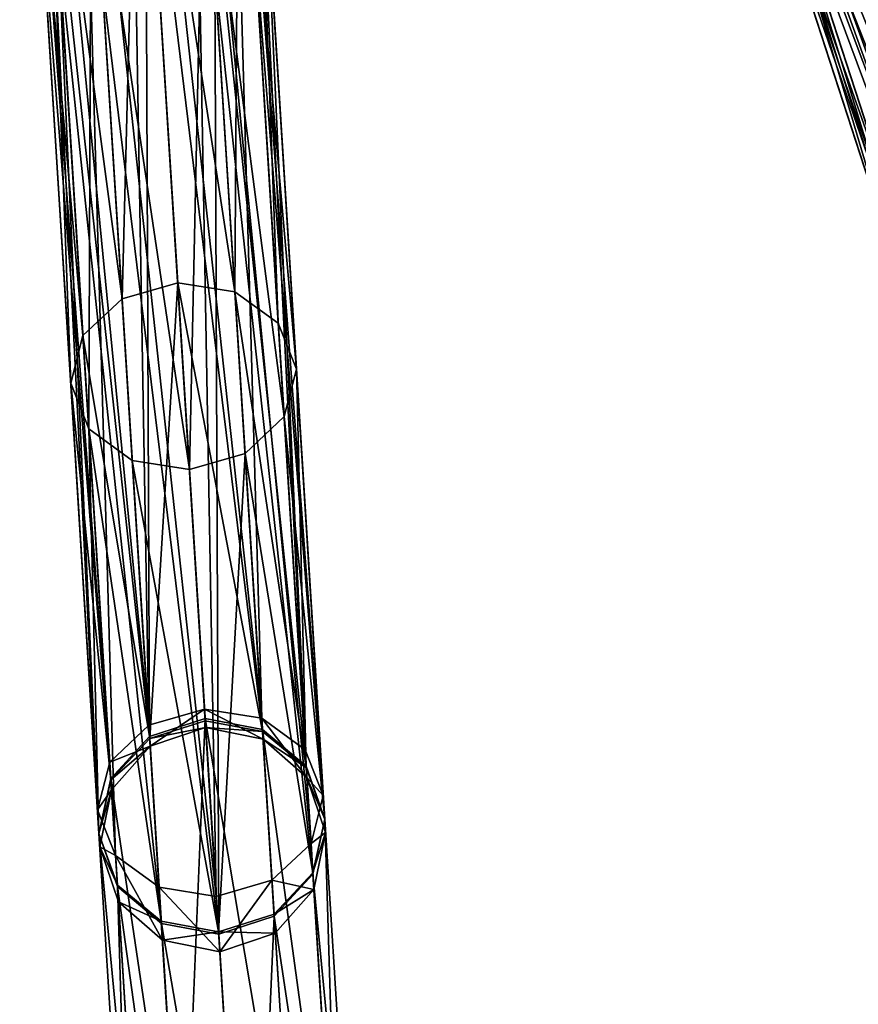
# Model space of a CAD drawing. Header units: millimetres. Extents: x 0 to 316, y 0 to 317.
# Tile 265 of 656: x 158 to 169, y 106 to 119. Entities that reach past the tile are written whole.
import ezdxf

# ---------------------------------------------------------------- set-up
doc = ezdxf.new("R2010")
doc.units = ezdxf.units.MM
doc.header["$LTSCALE"] = 25.4
doc.layers.get('0').update_dxf_attribs({"true_color": 0xff5454})

# ---------------------------------------------------------------- blocks, each defined once
blk = doc.blocks.new('LUKSOR-L-8847.STL')
at = {"color": 250, "true_color": 0x262626}
mesh = blk.add_polyface(dxfattribs=at)
corners = [(14.307, 113.419, 677.559), (9.924, 129.337, 656.481), (9.257, 128.961, 656.349), (14.969, 113.809, 677.672)]
mesh.append_faces([[corners[k] for k in face] for face in [(0, 1, 2), (1, 0, 3)]], dxfattribs={"vtx0": -1, "color": 250})
mesh = blk.add_polyface(dxfattribs=at)
corners = [(9.924, 129.337, 656.481), (15.734, 113.882, 677.559), (10.684, 129.425, 656.349), (14.969, 113.809, 677.672)]
mesh.append_faces([[corners[k] for k in face] for face in [(0, 1, 2), (1, 0, 3)]], dxfattribs={"vtx0": -1, "color": 250})
mesh = blk.add_polyface(dxfattribs=at)
corners = [(10.684, 129.425, 656.349), (16.397, 113.618, 677.253), (11.333, 129.202, 655.986), (15.734, 113.882, 677.559)]
mesh.append_faces([[corners[k] for k in face] for face in [(0, 1, 2), (1, 0, 3)]], dxfattribs={"vtx0": -1, "color": 250})
mesh = blk.add_polyface(dxfattribs=at)
corners = [(11.699, 128.728, 655.491), (16.397, 113.618, 677.253), (16.78, 113.089, 676.834), (11.333, 129.202, 655.986)]
mesh.append_faces([[corners[k] for k in face] for face in [(0, 1, 2), (1, 0, 3)]], dxfattribs={"vtx0": -1, "color": 250})
mesh = blk.add_polyface(dxfattribs=at)
corners = [(14.307, 113.419, 677.559), (8.863, 128.399, 655.986), (13.926, 112.816, 677.253), (9.257, 128.961, 656.349)]
mesh.append_faces([[corners[k] for k in face] for face in [(0, 1, 2), (1, 0, 3)]], dxfattribs={"vtx0": -1, "color": 250})
mesh = blk.add_polyface(dxfattribs=at)
corners = [(11.682, 128.13, 654.996), (16.78, 113.089, 676.834), (16.782, 112.435, 676.415), (11.699, 128.728, 655.491)]
mesh.append_faces([[corners[k] for k in face] for face in [(0, 1, 2), (1, 0, 3)]], dxfattribs={"vtx0": -1, "color": 250})
mesh = blk.add_polyface(dxfattribs=at)
corners = [(13.926, 112.816, 677.253), (8.846, 127.801, 655.491), (13.927, 112.162, 676.834), (8.863, 128.399, 655.986)]
mesh.append_faces([[corners[k] for k in face] for face in [(0, 1, 2), (1, 0, 3)]], dxfattribs={"vtx0": -1, "color": 250})
mesh = blk.add_polyface(dxfattribs=at)
corners = [(11.287, 127.568, 654.634), (16.782, 112.435, 676.415), (16.4, 111.832, 676.109), (11.682, 128.13, 654.996)]
mesh.append_faces([[corners[k] for k in face] for face in [(0, 1, 2), (1, 0, 3)]], dxfattribs={"vtx0": -1, "color": 250})
mesh = blk.add_polyface(dxfattribs=at)
corners = [(2.304, 111.32, 677.559), (2.016, 127.828, 656.481), (1.277, 127.631, 656.349), (3.042, 111.534, 677.672)]
mesh.append_faces([[corners[k] for k in face] for face in [(0, 1, 2), (1, 0, 3)]], dxfattribs={"vtx0": -1, "color": 250})
mesh = blk.add_polyface(dxfattribs=at)
corners = [(2.016, 127.828, 656.481), (3.801, 111.414, 677.559), (2.774, 127.725, 656.349), (3.042, 111.534, 677.672)]
mesh.append_faces([[corners[k] for k in face] for face in [(0, 1, 2), (1, 0, 3)]], dxfattribs={"vtx0": -1, "color": 250})
mesh = blk.add_polyface(dxfattribs=at)
corners = [(13.927, 112.162, 676.834), (9.211, 127.328, 654.996), (14.311, 111.632, 676.415), (8.846, 127.801, 655.491)]
mesh.append_faces([[corners[k] for k in face] for face in [(0, 1, 2), (1, 0, 3)]], dxfattribs={"vtx0": -1, "color": 250})
mesh = blk.add_polyface(dxfattribs=at)
corners = [(3.348, 127.348, 655.986), (3.801, 111.414, 677.559), (4.377, 110.994, 677.253), (2.774, 127.725, 656.349)]
mesh.append_faces([[corners[k] for k in face] for face in [(0, 1, 2), (1, 0, 3)]], dxfattribs={"vtx0": -1, "color": 250})
mesh = blk.add_polyface(dxfattribs=at)
corners = [(2.304, 111.32, 677.559), (0.755, 127.184, 655.986), (1.784, 110.831, 677.253), (1.277, 127.631, 656.349)]
mesh.append_faces([[corners[k] for k in face] for face in [(0, 1, 2), (1, 0, 3)]], dxfattribs={"vtx0": -1, "color": 250})
mesh = blk.add_polyface(dxfattribs=at)
corners = [(11.287, 127.568, 654.634), (15.738, 111.442, 675.997), (10.62, 127.193, 654.501), (16.4, 111.832, 676.109)]
mesh.append_faces([[corners[k] for k in face] for face in [(0, 1, 2), (1, 0, 3)]], dxfattribs={"vtx0": -1, "color": 250})
mesh = blk.add_polyface(dxfattribs=at)
corners = [(3.584, 126.798, 655.491), (4.377, 110.994, 677.253), (4.617, 110.386, 676.834), (3.348, 127.348, 655.986)]
mesh.append_faces([[corners[k] for k in face] for face in [(0, 1, 2), (1, 0, 3)]], dxfattribs={"vtx0": -1, "color": 250})
mesh = blk.add_polyface(dxfattribs=at)
corners = [(14.974, 111.368, 676.109), (9.211, 127.328, 654.996), (9.86, 127.105, 654.634), (14.311, 111.632, 676.415)]
mesh.append_faces([[corners[k] for k in face] for face in [(0, 1, 2), (1, 0, 3)]], dxfattribs={"vtx0": -1, "color": 250})
mesh = blk.add_polyface(dxfattribs=at)
corners = [(1.784, 110.831, 677.253), (0.59, 126.609, 655.491), (1.623, 110.197, 676.834), (0.755, 127.184, 655.986)]
mesh.append_faces([[corners[k] for k in face] for face in [(0, 1, 2), (1, 0, 3)]], dxfattribs={"vtx0": -1, "color": 250})
mesh = blk.add_polyface(dxfattribs=at)
corners = [(15.738, 111.442, 675.997), (9.86, 127.105, 654.634), (10.62, 127.193, 654.501), (14.974, 111.368, 676.109)]
mesh.append_faces([[corners[k] for k in face] for face in [(0, 1, 2), (1, 0, 3)]], dxfattribs={"vtx0": -1, "color": 250})
mesh = blk.add_polyface(dxfattribs=at)
corners = [(10.67, 127.04, 699.742), (13.982, 119.273, 690.328), (13.218, 119.199, 690.215), (11.425, 127.143, 699.89)]
mesh.append_faces([[corners[k] for k in face] for face in [(0, 1, 2), (1, 0, 3)]], dxfattribs={"vtx0": -1, "color": 250})
mesh = blk.add_polyface(dxfattribs=at)
corners = [(11.425, 127.143, 699.89), (14.645, 119.011, 690.636), (13.982, 119.273, 690.328), (12.062, 126.96, 700.295)]
mesh.append_faces([[corners[k] for k in face] for face in [(0, 1, 2), (1, 0, 3)]], dxfattribs={"vtx0": -1, "color": 250})
mesh = blk.add_polyface(dxfattribs=at)
corners = [(10.67, 127.04, 699.742), (12.556, 118.809, 690.328), (9.999, 126.679, 699.89), (13.218, 119.199, 690.215)]
mesh.append_faces([[corners[k] for k in face] for face in [(0, 1, 2), (1, 0, 3)]], dxfattribs={"vtx0": -1, "color": 250})
mesh = blk.add_polyface(dxfattribs=at)
corners = [(3.419, 126.223, 654.996), (4.617, 110.386, 676.834), (4.455, 109.752, 676.415), (3.584, 126.798, 655.491)]
mesh.append_faces([[corners[k] for k in face] for face in [(0, 1, 2), (1, 0, 3)]], dxfattribs={"vtx0": -1, "color": 250})
mesh = blk.add_polyface(dxfattribs=at)
corners = [(1.623, 110.197, 676.834), (0.826, 126.06, 654.996), (1.862, 109.589, 676.415), (0.59, 126.609, 655.491)]
mesh.append_faces([[corners[k] for k in face] for face in [(0, 1, 2), (1, 0, 3)]], dxfattribs={"vtx0": -1, "color": 250})
mesh = blk.add_polyface(dxfattribs=at)
corners = [(9.591, 126.157, 700.295), (12.556, 118.809, 690.328), (12.174, 118.208, 690.636), (9.999, 126.679, 699.89)]
mesh.append_faces([[corners[k] for k in face] for face in [(0, 1, 2), (1, 0, 3)]], dxfattribs={"vtx0": -1, "color": 250})
mesh = blk.add_polyface(dxfattribs=at)
corners = [(2.897, 125.777, 654.634), (4.455, 109.752, 676.415), (3.936, 109.263, 676.109), (3.419, 126.223, 654.996)]
mesh.append_faces([[corners[k] for k in face] for face in [(0, 1, 2), (1, 0, 3)]], dxfattribs={"vtx0": -1, "color": 250})
mesh = blk.add_polyface(dxfattribs=at)
corners = [(9.556, 125.614, 700.848), (12.174, 118.208, 690.636), (12.175, 117.556, 691.058), (9.591, 126.157, 700.295)]
mesh.append_faces([[corners[k] for k in face] for face in [(0, 1, 2), (1, 0, 3)]], dxfattribs={"vtx0": -1, "color": 250})
mesh = blk.add_polyface(dxfattribs=at)
corners = [(1.862, 109.589, 676.415), (1.4, 125.682, 654.634), (2.439, 109.169, 676.109), (0.826, 126.06, 654.996)]
mesh.append_faces([[corners[k] for k in face] for face in [(0, 1, 2), (1, 0, 3)]], dxfattribs={"vtx0": -1, "color": 250})
mesh = blk.add_polyface(dxfattribs=at)
corners = [(3.198, 109.049, 675.997), (1.4, 125.682, 654.634), (2.158, 125.579, 654.501), (2.439, 109.169, 676.109)]
mesh.append_faces([[corners[k] for k in face] for face in [(0, 1, 2), (1, 0, 3)]], dxfattribs={"vtx0": -1, "color": 250})
mesh = blk.add_polyface(dxfattribs=at)
corners = [(2.897, 125.777, 654.634), (3.198, 109.049, 675.997), (2.158, 125.579, 654.501), (3.936, 109.263, 676.109)]
mesh.append_faces([[corners[k] for k in face] for face in [(0, 1, 2), (1, 0, 3)]], dxfattribs={"vtx0": -1, "color": 250})
mesh = blk.add_polyface(dxfattribs=at)
corners = [(11.123, 125.646, 524.926), (15.78, 113.74, 478.08), (15.007, 113.691, 478.022), (11.897, 125.692, 524.972)]
mesh.append_faces([[corners[k] for k in face] for face in [(0, 1, 2), (1, 0, 3)]], dxfattribs={"vtx0": -1, "color": 250})
mesh = blk.add_polyface(dxfattribs=at)
corners = [(9.904, 125.194, 701.401), (12.175, 117.556, 691.058), (12.557, 117.028, 691.48), (9.556, 125.614, 700.848)]
mesh.append_faces([[corners[k] for k in face] for face in [(0, 1, 2), (1, 0, 3)]], dxfattribs={"vtx0": -1, "color": 250})
mesh = blk.add_polyface(dxfattribs=at)
corners = [(14.354, 113.277, 478.08), (11.123, 125.646, 524.926), (15.007, 113.691, 478.022), (10.47, 125.228, 524.972)]
mesh.append_faces([[corners[k] for k in face] for face in [(0, 1, 2), (1, 0, 3)]], dxfattribs={"vtx0": -1, "color": 250})
mesh = blk.add_polyface(dxfattribs=at)
corners = [(1.948, 116.977, 690.328), (2.168, 125.418, 699.742), (2.686, 117.19, 690.215), (1.428, 125.236, 699.89)]
mesh.append_faces([[corners[k] for k in face] for face in [(0, 1, 2), (1, 0, 3)]], dxfattribs={"vtx0": -1, "color": 250})
mesh = blk.add_polyface(dxfattribs=at)
corners = [(2.168, 125.418, 699.742), (3.445, 117.071, 690.328), (2.686, 117.19, 690.215), (2.925, 125.33, 699.89)]
mesh.append_faces([[corners[k] for k in face] for face in [(0, 1, 2), (1, 0, 3)]], dxfattribs={"vtx0": -1, "color": 250})
mesh = blk.add_polyface(dxfattribs=at)
corners = [(13.984, 116.84, 691.901), (11.967, 125.475, 701.807), (11.296, 125.114, 701.955), (14.646, 117.229, 691.788)]
mesh.append_faces([[corners[k] for k in face] for face in [(0, 1, 2), (1, 0, 3)]], dxfattribs={"vtx0": -1, "color": 250})
mesh = blk.add_polyface(dxfattribs=at)
corners = [(3.445, 117.071, 690.328), (3.496, 124.995, 700.295), (4.021, 116.653, 690.636), (2.925, 125.33, 699.89)]
mesh.append_faces([[corners[k] for k in face] for face in [(0, 1, 2), (1, 0, 3)]], dxfattribs={"vtx0": -1, "color": 250})
mesh = blk.add_polyface(dxfattribs=at)
corners = [(0.903, 124.831, 700.295), (1.948, 116.977, 690.328), (1.428, 116.49, 690.636), (1.428, 125.236, 699.89)]
mesh.append_faces([[corners[k] for k in face] for face in [(0, 1, 2), (1, 0, 3)]], dxfattribs={"vtx0": -1, "color": 250})
mesh = blk.add_polyface(dxfattribs=at)
corners = [(13.22, 116.766, 691.788), (9.904, 125.194, 701.401), (12.557, 117.028, 691.48), (10.541, 125.011, 701.807)]
mesh.append_faces([[corners[k] for k in face] for face in [(0, 1, 2), (1, 0, 3)]], dxfattribs={"vtx0": -1, "color": 250})
mesh = blk.add_polyface(dxfattribs=at)
corners = [(10.113, 124.55, 525.096), (14.354, 113.277, 478.08), (13.994, 112.607, 478.24), (10.47, 125.228, 524.972)]
mesh.append_faces([[corners[k] for k in face] for face in [(0, 1, 2), (1, 0, 3)]], dxfattribs={"vtx0": -1, "color": 250})
mesh = blk.add_polyface(dxfattribs=at)
corners = [(13.984, 116.84, 691.901), (10.541, 125.011, 701.807), (13.22, 116.766, 691.788), (11.296, 125.114, 701.955)]
mesh.append_faces([[corners[k] for k in face] for face in [(0, 1, 2), (1, 0, 3)]], dxfattribs={"vtx0": -1, "color": 250})
mesh = blk.add_polyface(dxfattribs=at)
corners = [(4.021, 116.653, 690.636), (3.729, 124.502, 700.848), (4.261, 116.046, 691.058), (3.496, 124.995, 700.295)]
mesh.append_faces([[corners[k] for k in face] for face in [(0, 1, 2), (1, 0, 3)]], dxfattribs={"vtx0": -1, "color": 250})
mesh = blk.add_polyface(dxfattribs=at)
corners = [(0.735, 124.314, 700.848), (1.428, 116.49, 690.636), (1.267, 115.858, 691.058), (0.903, 124.831, 700.295)]
mesh.append_faces([[corners[k] for k in face] for face in [(0, 1, 2), (1, 0, 3)]], dxfattribs={"vtx0": -1, "color": 250})
mesh = blk.add_polyface(dxfattribs=at)
corners = [(4.261, 116.046, 691.058), (3.56, 123.984, 701.401), (4.099, 115.415, 691.48), (3.729, 124.502, 700.848)]
mesh.append_faces([[corners[k] for k in face] for face in [(0, 1, 2), (1, 0, 3)]], dxfattribs={"vtx0": -1, "color": 250})
mesh = blk.add_polyface(dxfattribs=at)
corners = [(10.148, 123.793, 525.265), (13.994, 112.607, 478.24), (14.024, 111.863, 478.459), (10.113, 124.55, 525.096)]
mesh.append_faces([[corners[k] for k in face] for face in [(0, 1, 2), (1, 0, 3)]], dxfattribs={"vtx0": -1, "color": 250})
mesh = blk.add_polyface(dxfattribs=at)
corners = [(0.967, 123.821, 701.401), (1.267, 115.858, 691.058), (1.506, 115.251, 691.48), (0.735, 124.314, 700.848)]
mesh.append_faces([[corners[k] for k in face] for face in [(0, 1, 2), (1, 0, 3)]], dxfattribs={"vtx0": -1, "color": 250})
mesh = blk.add_polyface(dxfattribs=at)
corners = [(4.099, 115.415, 691.48), (3.035, 123.58, 701.807), (3.58, 114.927, 691.788), (3.56, 123.984, 701.401)]
mesh.append_faces([[corners[k] for k in face] for face in [(0, 1, 2), (1, 0, 3)]], dxfattribs={"vtx0": -1, "color": 250})
mesh = blk.add_polyface(dxfattribs=at)
corners = [(2.313, 111.171, 478.08), (2.26, 123.956, 524.926), (3.049, 111.41, 478.022), (1.524, 123.713, 524.972)]
mesh.append_faces([[corners[k] for k in face] for face in [(0, 1, 2), (1, 0, 3)]], dxfattribs={"vtx0": -1, "color": 250})
mesh = blk.add_polyface(dxfattribs=at)
corners = [(2.26, 123.956, 524.926), (3.81, 111.265, 478.08), (3.049, 111.41, 478.022), (3.021, 123.807, 524.972)]
mesh.append_faces([[corners[k] for k in face] for face in [(0, 1, 2), (1, 0, 3)]], dxfattribs={"vtx0": -1, "color": 250})
mesh = blk.add_polyface(dxfattribs=at)
corners = [(1.538, 123.485, 701.807), (1.506, 115.251, 691.48), (2.083, 114.833, 691.788), (0.967, 123.821, 701.401)]
mesh.append_faces([[corners[k] for k in face] for face in [(0, 1, 2), (1, 0, 3)]], dxfattribs={"vtx0": -1, "color": 250})
mesh = blk.add_polyface(dxfattribs=at)
corners = [(3.021, 123.807, 524.972), (4.391, 110.776, 478.24), (3.81, 111.265, 478.08), (3.602, 123.308, 525.096)]
mesh.append_faces([[corners[k] for k in face] for face in [(0, 1, 2), (1, 0, 3)]], dxfattribs={"vtx0": -1, "color": 250})
mesh = blk.add_polyface(dxfattribs=at)
corners = [(10.565, 123.16, 525.435), (14.024, 111.863, 478.459), (14.437, 111.243, 478.677), (10.148, 123.793, 525.265)]
mesh.append_faces([[corners[k] for k in face] for face in [(0, 1, 2), (1, 0, 3)]], dxfattribs={"vtx0": -1, "color": 250})
mesh = blk.add_polyface(dxfattribs=at)
corners = [(1.01, 123.145, 525.096), (2.313, 111.171, 478.08), (1.798, 110.612, 478.24), (1.524, 123.713, 524.972)]
mesh.append_faces([[corners[k] for k in face] for face in [(0, 1, 2), (1, 0, 3)]], dxfattribs={"vtx0": -1, "color": 250})
mesh = blk.add_polyface(dxfattribs=at)
corners = [(2.842, 114.714, 691.901), (1.538, 123.485, 701.807), (2.083, 114.833, 691.788), (2.295, 123.397, 701.955)]
mesh.append_faces([[corners[k] for k in face] for face in [(0, 1, 2), (1, 0, 3)]], dxfattribs={"vtx0": -1, "color": 250})
mesh = blk.add_polyface(dxfattribs=at)
corners = [(3.035, 123.58, 701.807), (2.842, 114.714, 691.901), (3.58, 114.927, 691.788), (2.295, 123.397, 701.955)]
mesh.append_faces([[corners[k] for k in face] for face in [(0, 1, 2), (1, 0, 3)]], dxfattribs={"vtx0": -1, "color": 250})
mesh = blk.add_polyface(dxfattribs=at)
corners = [(4.391, 110.776, 478.24), (3.849, 122.592, 525.265), (4.637, 110.072, 478.459), (3.602, 123.308, 525.096)]
mesh.append_faces([[corners[k] for k in face] for face in [(0, 1, 2), (1, 0, 3)]], dxfattribs={"vtx0": -1, "color": 250})
mesh = blk.add_polyface(dxfattribs=at)
corners = [(0.855, 122.403, 525.265), (1.798, 110.612, 478.24), (1.642, 109.884, 478.459), (1.01, 123.145, 525.096)]
mesh.append_faces([[corners[k] for k in face] for face in [(0, 1, 2), (1, 0, 3)]], dxfattribs={"vtx0": -1, "color": 250})
mesh = blk.add_polyface(dxfattribs=at)
corners = [(15.122, 110.913, 478.837), (10.565, 123.16, 525.435), (14.437, 111.243, 478.677), (11.252, 122.821, 525.559)]
mesh.append_faces([[corners[k] for k in face] for face in [(0, 1, 2), (1, 0, 3)]], dxfattribs={"vtx0": -1, "color": 250})
mesh = blk.add_polyface(dxfattribs=at)
corners = [(15.894, 110.962, 478.896), (11.252, 122.821, 525.559), (15.122, 110.913, 478.837), (12.026, 122.867, 525.604)]
mesh.append_faces([[corners[k] for k in face] for face in [(0, 1, 2), (1, 0, 3)]], dxfattribs={"vtx0": -1, "color": 250})
mesh = blk.add_polyface(dxfattribs=at)
corners = [(4.637, 110.072, 478.459), (3.694, 121.85, 525.435), (4.481, 109.343, 478.677), (3.849, 122.592, 525.265)]
mesh.append_faces([[corners[k] for k in face] for face in [(0, 1, 2), (1, 0, 3)]], dxfattribs={"vtx0": -1, "color": 250})
mesh = blk.add_polyface(dxfattribs=at)
corners = [(1.101, 121.687, 525.435), (1.642, 109.884, 478.459), (1.888, 109.18, 478.677), (0.855, 122.403, 525.265)]
mesh.append_faces([[corners[k] for k in face] for face in [(0, 1, 2), (1, 0, 3)]], dxfattribs={"vtx0": -1, "color": 250})
mesh = blk.add_polyface(dxfattribs=at)
corners = [(4.481, 109.343, 478.677), (3.18, 121.282, 525.559), (3.966, 108.785, 478.837), (3.694, 121.85, 525.435)]
mesh.append_faces([[corners[k] for k in face] for face in [(0, 1, 2), (1, 0, 3)]], dxfattribs={"vtx0": -1, "color": 250})
mesh = blk.add_polyface(dxfattribs=at)
corners = [(2.469, 108.691, 478.837), (1.101, 121.687, 525.435), (1.888, 109.18, 478.677), (1.683, 121.187, 525.559)]
mesh.append_faces([[corners[k] for k in face] for face in [(0, 1, 2), (1, 0, 3)]], dxfattribs={"vtx0": -1, "color": 250})
mesh = blk.add_polyface(dxfattribs=at)
corners = [(3.18, 121.282, 525.559), (3.23, 108.546, 478.896), (3.966, 108.785, 478.837), (2.444, 121.039, 525.604)]
mesh.append_faces([[corners[k] for k in face] for face in [(0, 1, 2), (1, 0, 3)]], dxfattribs={"vtx0": -1, "color": 250})
mesh = blk.add_polyface(dxfattribs=at)
corners = [(3.23, 108.546, 478.896), (1.683, 121.187, 525.559), (2.469, 108.691, 478.837), (2.444, 121.039, 525.604)]
mesh.append_faces([[corners[k] for k in face] for face in [(0, 1, 2), (1, 0, 3)]], dxfattribs={"vtx0": -1, "color": 250})
mesh = blk.add_polyface(dxfattribs=at)
corners = [(2.315, 111.142, 679.115), (2.686, 117.19, 690.215), (3.052, 111.377, 679.043), (1.948, 116.977, 690.328)]
mesh.append_faces([[corners[k] for k in face] for face in [(0, 1, 2), (1, 0, 3)]], dxfattribs={"vtx0": -1, "color": 250})
mesh = blk.add_polyface(dxfattribs=at)
corners = [(2.686, 117.19, 690.215), (3.812, 111.236, 679.115), (3.052, 111.377, 679.043), (3.445, 117.071, 690.328)]
mesh.append_faces([[corners[k] for k in face] for face in [(0, 1, 2), (1, 0, 3)]], dxfattribs={"vtx0": -1, "color": 250})
mesh = blk.add_polyface(dxfattribs=at)
corners = [(3.445, 117.071, 690.328), (4.392, 110.759, 679.31), (3.812, 111.236, 679.115), (4.021, 116.653, 690.636)]
mesh.append_faces([[corners[k] for k in face] for face in [(0, 1, 2), (1, 0, 3)]], dxfattribs={"vtx0": -1, "color": 250})
mesh = blk.add_polyface(dxfattribs=at)
corners = [(1.428, 116.49, 690.636), (2.315, 111.142, 679.115), (1.799, 110.596, 679.31), (1.948, 116.977, 690.328)]
mesh.append_faces([[corners[k] for k in face] for face in [(0, 1, 2), (1, 0, 3)]], dxfattribs={"vtx0": -1, "color": 250})
mesh = blk.add_polyface(dxfattribs=at)
corners = [(4.392, 110.759, 679.31), (4.261, 116.046, 691.058), (4.637, 110.072, 679.578), (4.021, 116.653, 690.636)]
mesh.append_faces([[corners[k] for k in face] for face in [(0, 1, 2), (1, 0, 3)]], dxfattribs={"vtx0": -1, "color": 250})
mesh = blk.add_polyface(dxfattribs=at)
corners = [(1.267, 115.858, 691.058), (1.799, 110.596, 679.31), (1.642, 109.884, 679.578), (1.428, 116.49, 690.636)]
mesh.append_faces([[corners[k] for k in face] for face in [(0, 1, 2), (1, 0, 3)]], dxfattribs={"vtx0": -1, "color": 250})
mesh = blk.add_polyface(dxfattribs=at)
corners = [(4.637, 110.072, 679.578), (4.099, 115.415, 691.48), (4.48, 109.36, 679.845), (4.261, 116.046, 691.058)]
mesh.append_faces([[corners[k] for k in face] for face in [(0, 1, 2), (1, 0, 3)]], dxfattribs={"vtx0": -1, "color": 250})
mesh = blk.add_polyface(dxfattribs=at)
corners = [(1.506, 115.251, 691.48), (1.642, 109.884, 679.578), (1.887, 109.197, 679.845), (1.267, 115.858, 691.058)]
mesh.append_faces([[corners[k] for k in face] for face in [(0, 1, 2), (1, 0, 3)]], dxfattribs={"vtx0": -1, "color": 250})
mesh = blk.add_polyface(dxfattribs=at)
corners = [(4.48, 109.36, 679.845), (3.58, 114.927, 691.788), (3.964, 108.814, 680.04), (4.099, 115.415, 691.48)]
mesh.append_faces([[corners[k] for k in face] for face in [(0, 1, 2), (1, 0, 3)]], dxfattribs={"vtx0": -1, "color": 250})
mesh = blk.add_polyface(dxfattribs=at)
corners = [(2.467, 108.719, 680.04), (1.506, 115.251, 691.48), (1.887, 109.197, 679.845), (2.083, 114.833, 691.788)]
mesh.append_faces([[corners[k] for k in face] for face in [(0, 1, 2), (1, 0, 3)]], dxfattribs={"vtx0": -1, "color": 250})
mesh = blk.add_polyface(dxfattribs=at)
corners = [(3.228, 108.579, 680.112), (2.083, 114.833, 691.788), (2.467, 108.719, 680.04), (2.842, 114.714, 691.901)]
mesh.append_faces([[corners[k] for k in face] for face in [(0, 1, 2), (1, 0, 3)]], dxfattribs={"vtx0": -1, "color": 250})
mesh = blk.add_polyface(dxfattribs=at)
corners = [(3.58, 114.927, 691.788), (3.228, 108.579, 680.112), (3.964, 108.814, 680.04), (2.842, 114.714, 691.901)]
mesh.append_faces([[corners[k] for k in face] for face in [(0, 1, 2), (1, 0, 3)]], dxfattribs={"vtx0": -1, "color": 250})
mesh = blk.add_polyface(dxfattribs=at)
corners = [(2.321, 111.042, 678.315), (3.042, 111.534, 677.672), (2.304, 111.32, 677.559), (3.057, 111.288, 678.338)]
mesh.append_faces([[corners[k] for k in face] for face in [(0, 1, 2), (1, 0, 3)]], dxfattribs={"vtx0": -1, "color": 250})
mesh = blk.add_polyface(dxfattribs=at)
corners = [(3.042, 111.534, 677.672), (3.818, 111.136, 678.315), (3.801, 111.414, 677.559), (3.057, 111.288, 678.338)]
mesh.append_faces([[corners[k] for k in face] for face in [(0, 1, 2), (1, 0, 3)]], dxfattribs={"vtx0": -1, "color": 250})
mesh = blk.add_polyface(dxfattribs=at)
corners = [(2.321, 111.042, 678.315), (1.784, 110.831, 677.253), (1.807, 110.463, 678.253), (2.304, 111.32, 677.559)]
mesh.append_faces([[corners[k] for k in face] for face in [(0, 1, 2), (1, 0, 3)]], dxfattribs={"vtx0": -1, "color": 250})
mesh = blk.add_polyface(dxfattribs=at)
corners = [(2.752, 104.193, 461.243), (3.049, 111.41, 478.022), (3.489, 104.416, 461.148), (2.313, 111.171, 478.08)]
mesh.append_faces([[corners[k] for k in face] for face in [(0, 1, 2), (1, 0, 3)]], dxfattribs={"vtx0": -1, "color": 250})
mesh = blk.add_polyface(dxfattribs=at)
corners = [(2.315, 111.142, 679.115), (3.057, 111.288, 678.338), (2.321, 111.042, 678.315), (3.052, 111.377, 679.043)]
mesh.append_faces([[corners[k] for k in face] for face in [(0, 1, 2), (1, 0, 3)]], dxfattribs={"vtx0": -1, "color": 250})
mesh = blk.add_polyface(dxfattribs=at)
corners = [(3.049, 111.41, 478.022), (4.249, 104.287, 461.243), (3.489, 104.416, 461.148), (3.81, 111.265, 478.08)]
mesh.append_faces([[corners[k] for k in face] for face in [(0, 1, 2), (1, 0, 3)]], dxfattribs={"vtx0": -1, "color": 250})
mesh = blk.add_polyface(dxfattribs=at)
corners = [(3.057, 111.288, 678.338), (3.812, 111.236, 679.115), (3.818, 111.136, 678.315), (3.052, 111.377, 679.043)]
mesh.append_faces([[corners[k] for k in face] for face in [(0, 1, 2), (1, 0, 3)]], dxfattribs={"vtx0": -1, "color": 250})
mesh = blk.add_polyface(dxfattribs=at)
corners = [(3.801, 111.414, 677.559), (4.4, 110.626, 678.253), (4.377, 110.994, 677.253), (3.818, 111.136, 678.315)]
mesh.append_faces([[corners[k] for k in face] for face in [(0, 1, 2), (1, 0, 3)]], dxfattribs={"vtx0": -1, "color": 250})
mesh = blk.add_polyface(dxfattribs=at)
corners = [(3.81, 111.265, 478.08), (4.827, 103.838, 461.502), (4.249, 104.287, 461.243), (4.391, 110.776, 478.24)]
mesh.append_faces([[corners[k] for k in face] for face in [(0, 1, 2), (1, 0, 3)]], dxfattribs={"vtx0": -1, "color": 250})
mesh = blk.add_polyface(dxfattribs=at)
corners = [(3.818, 111.136, 678.315), (4.392, 110.759, 679.31), (4.4, 110.626, 678.253), (3.812, 111.236, 679.115)]
mesh.append_faces([[corners[k] for k in face] for face in [(0, 1, 2), (1, 0, 3)]], dxfattribs={"vtx0": -1, "color": 250})
mesh = blk.add_polyface(dxfattribs=at)
corners = [(1.798, 110.612, 478.24), (2.752, 104.193, 461.243), (2.234, 103.675, 461.502), (2.313, 111.171, 478.08)]
mesh.append_faces([[corners[k] for k in face] for face in [(0, 1, 2), (1, 0, 3)]], dxfattribs={"vtx0": -1, "color": 250})
mesh = blk.add_polyface(dxfattribs=at)
corners = [(1.799, 110.596, 679.31), (2.321, 111.042, 678.315), (1.807, 110.463, 678.253), (2.315, 111.142, 679.115)]
mesh.append_faces([[corners[k] for k in face] for face in [(0, 1, 2), (1, 0, 3)]], dxfattribs={"vtx0": -1, "color": 250})
mesh = blk.add_polyface(dxfattribs=at)
corners = [(4.617, 110.386, 676.834), (4.4, 110.626, 678.253), (4.648, 109.895, 678.168), (4.377, 110.994, 677.253)]
mesh.append_faces([[corners[k] for k in face] for face in [(0, 1, 2), (1, 0, 3)]], dxfattribs={"vtx0": -1, "color": 250})
mesh = blk.add_polyface(dxfattribs=at)
corners = [(1.807, 110.463, 678.253), (1.623, 110.197, 676.834), (1.654, 109.707, 678.168), (1.784, 110.831, 677.253)]
mesh.append_faces([[corners[k] for k in face] for face in [(0, 1, 2), (1, 0, 3)]], dxfattribs={"vtx0": -1, "color": 250})
mesh = blk.add_polyface(dxfattribs=at)
corners = [(4.827, 103.838, 461.502), (4.637, 110.072, 478.459), (5.07, 103.191, 461.856), (4.391, 110.776, 478.24)]
mesh.append_faces([[corners[k] for k in face] for face in [(0, 1, 2), (1, 0, 3)]], dxfattribs={"vtx0": -1, "color": 250})
mesh = blk.add_polyface(dxfattribs=at)
corners = [(4.4, 110.626, 678.253), (4.637, 110.072, 679.578), (4.648, 109.895, 678.168), (4.392, 110.759, 679.31)]
mesh.append_faces([[corners[k] for k in face] for face in [(0, 1, 2), (1, 0, 3)]], dxfattribs={"vtx0": -1, "color": 250})
mesh = blk.add_polyface(dxfattribs=at)
corners = [(1.642, 109.884, 478.459), (2.234, 103.675, 461.502), (2.075, 103.002, 461.856), (1.798, 110.612, 478.24)]
mesh.append_faces([[corners[k] for k in face] for face in [(0, 1, 2), (1, 0, 3)]], dxfattribs={"vtx0": -1, "color": 250})
mesh = blk.add_polyface(dxfattribs=at)
corners = [(1.642, 109.884, 679.578), (1.807, 110.463, 678.253), (1.654, 109.707, 678.168), (1.799, 110.596, 679.31)]
mesh.append_faces([[corners[k] for k in face] for face in [(0, 1, 2), (1, 0, 3)]], dxfattribs={"vtx0": -1, "color": 250})
mesh = blk.add_polyface(dxfattribs=at)
corners = [(4.455, 109.752, 676.415), (4.648, 109.895, 678.168), (4.494, 109.139, 678.082), (4.617, 110.386, 676.834)]
mesh.append_faces([[corners[k] for k in face] for face in [(0, 1, 2), (1, 0, 3)]], dxfattribs={"vtx0": -1, "color": 250})
mesh = blk.add_polyface(dxfattribs=at)
corners = [(1.654, 109.707, 678.168), (1.862, 109.589, 676.415), (1.901, 108.976, 678.082), (1.623, 110.197, 676.834)]
mesh.append_faces([[corners[k] for k in face] for face in [(0, 1, 2), (1, 0, 3)]], dxfattribs={"vtx0": -1, "color": 250})
mesh = blk.add_polyface(dxfattribs=at)
corners = [(4.648, 109.895, 678.168), (4.48, 109.36, 679.845), (4.494, 109.139, 678.082), (4.637, 110.072, 679.578)]
mesh.append_faces([[corners[k] for k in face] for face in [(0, 1, 2), (1, 0, 3)]], dxfattribs={"vtx0": -1, "color": 250})
mesh = blk.add_polyface(dxfattribs=at)
corners = [(5.07, 103.191, 461.856), (4.481, 109.343, 478.677), (4.91, 102.518, 462.21), (4.637, 110.072, 478.459)]
mesh.append_faces([[corners[k] for k in face] for face in [(0, 1, 2), (1, 0, 3)]], dxfattribs={"vtx0": -1, "color": 250})
mesh = blk.add_polyface(dxfattribs=at)
corners = [(1.887, 109.197, 679.845), (1.654, 109.707, 678.168), (1.901, 108.976, 678.082), (1.642, 109.884, 679.578)]
mesh.append_faces([[corners[k] for k in face] for face in [(0, 1, 2), (1, 0, 3)]], dxfattribs={"vtx0": -1, "color": 250})
mesh = blk.add_polyface(dxfattribs=at)
corners = [(1.888, 109.18, 478.677), (2.075, 103.002, 461.856), (2.318, 102.355, 462.21), (1.642, 109.884, 478.459)]
mesh.append_faces([[corners[k] for k in face] for face in [(0, 1, 2), (1, 0, 3)]], dxfattribs={"vtx0": -1, "color": 250})
mesh = blk.add_polyface(dxfattribs=at)
corners = [(3.936, 109.263, 676.109), (4.494, 109.139, 678.082), (3.98, 108.56, 678.02), (4.455, 109.752, 676.415)]
mesh.append_faces([[corners[k] for k in face] for face in [(0, 1, 2), (1, 0, 3)]], dxfattribs={"vtx0": -1, "color": 250})
mesh = blk.add_polyface(dxfattribs=at)
corners = [(2.483, 108.466, 678.02), (1.862, 109.589, 676.415), (2.439, 109.169, 676.109), (1.901, 108.976, 678.082)]
mesh.append_faces([[corners[k] for k in face] for face in [(0, 1, 2), (1, 0, 3)]], dxfattribs={"vtx0": -1, "color": 250})
mesh = blk.add_polyface(dxfattribs=at)
corners = [(4.494, 109.139, 678.082), (3.964, 108.814, 680.04), (3.98, 108.56, 678.02), (4.48, 109.36, 679.845)]
mesh.append_faces([[corners[k] for k in face] for face in [(0, 1, 2), (1, 0, 3)]], dxfattribs={"vtx0": -1, "color": 250})
mesh = blk.add_polyface(dxfattribs=at)
corners = [(3.936, 109.263, 676.109), (3.244, 108.314, 677.997), (3.198, 109.049, 675.997), (3.98, 108.56, 678.02)]
mesh.append_faces([[corners[k] for k in face] for face in [(0, 1, 2), (1, 0, 3)]], dxfattribs={"vtx0": -1, "color": 250})
mesh = blk.add_polyface(dxfattribs=at)
corners = [(4.91, 102.518, 462.21), (3.966, 108.785, 478.837), (4.393, 102.001, 462.469), (4.481, 109.343, 478.677)]
mesh.append_faces([[corners[k] for k in face] for face in [(0, 1, 2), (1, 0, 3)]], dxfattribs={"vtx0": -1, "color": 250})
mesh = blk.add_polyface(dxfattribs=at)
corners = [(2.467, 108.719, 680.04), (1.901, 108.976, 678.082), (2.483, 108.466, 678.02), (1.887, 109.197, 679.845)]
mesh.append_faces([[corners[k] for k in face] for face in [(0, 1, 2), (1, 0, 3)]], dxfattribs={"vtx0": -1, "color": 250})
mesh = blk.add_polyface(dxfattribs=at)
corners = [(2.896, 101.907, 462.469), (1.888, 109.18, 478.677), (2.318, 102.355, 462.21), (2.469, 108.691, 478.837)]
mesh.append_faces([[corners[k] for k in face] for face in [(0, 1, 2), (1, 0, 3)]], dxfattribs={"vtx0": -1, "color": 250})
mesh = blk.add_polyface(dxfattribs=at)
corners = [(3.244, 108.314, 677.997), (2.439, 109.169, 676.109), (3.198, 109.049, 675.997), (2.483, 108.466, 678.02)]
mesh.append_faces([[corners[k] for k in face] for face in [(0, 1, 2), (1, 0, 3)]], dxfattribs={"vtx0": -1, "color": 250})
mesh = blk.add_polyface(dxfattribs=at)
corners = [(3.228, 108.579, 680.112), (2.483, 108.466, 678.02), (3.244, 108.314, 677.997), (2.467, 108.719, 680.04)]
mesh.append_faces([[corners[k] for k in face] for face in [(0, 1, 2), (1, 0, 3)]], dxfattribs={"vtx0": -1, "color": 250})
mesh = blk.add_polyface(dxfattribs=at)
corners = [(3.98, 108.56, 678.02), (3.228, 108.579, 680.112), (3.244, 108.314, 677.997), (3.964, 108.814, 680.04)]
mesh.append_faces([[corners[k] for k in face] for face in [(0, 1, 2), (1, 0, 3)]], dxfattribs={"vtx0": -1, "color": 250})
mesh = blk.add_polyface(dxfattribs=at)
corners = [(3.966, 108.785, 478.837), (3.655, 101.777, 462.564), (4.393, 102.001, 462.469), (3.23, 108.546, 478.896)]
mesh.append_faces([[corners[k] for k in face] for face in [(0, 1, 2), (1, 0, 3)]], dxfattribs={"vtx0": -1, "color": 250})
mesh = blk.add_polyface(dxfattribs=at)
corners = [(3.655, 101.777, 462.564), (2.469, 108.691, 478.837), (2.896, 101.907, 462.469), (3.23, 108.546, 478.896)]
mesh.append_faces([[corners[k] for k in face] for face in [(0, 1, 2), (1, 0, 3)]], dxfattribs={"vtx0": -1, "color": 250})

msp = doc.modelspace()

# ---------------------------------------------------------------- block references
at = {"color": 0}
msp.add_blockref('LUKSOR-L-8847.STL', (157.356, -1.586, -12.747), dxfattribs=at)

doc.saveas('drawing.dxf')
